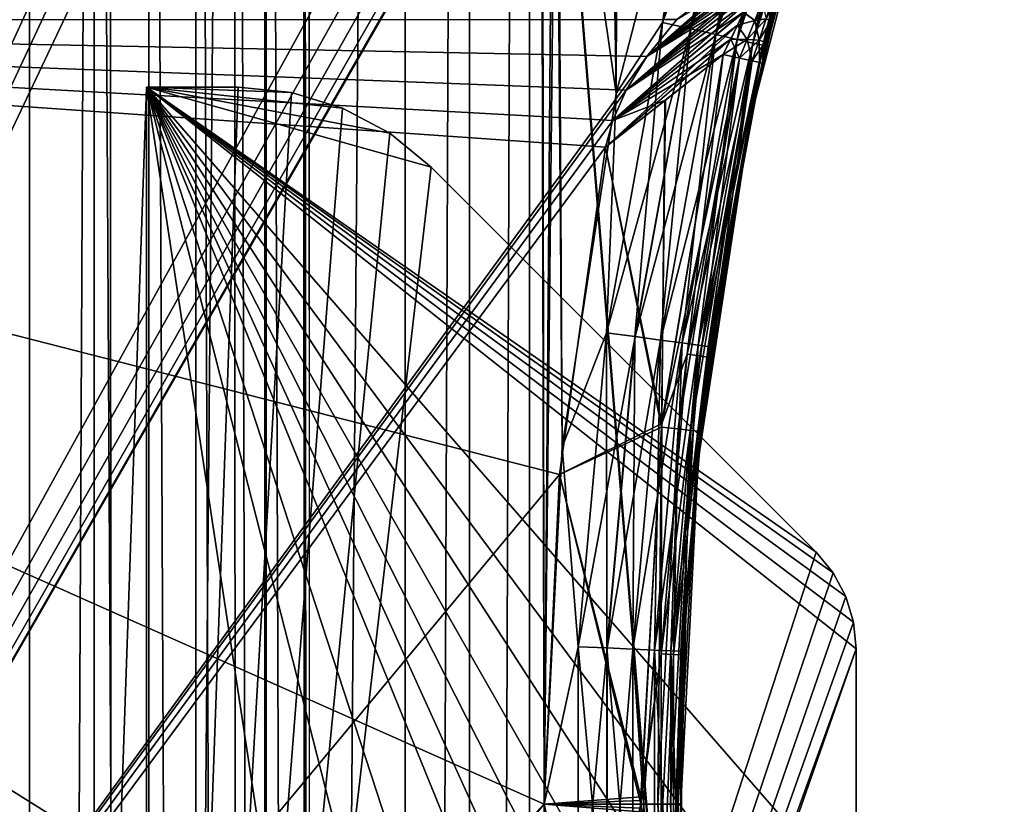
# Model space of a CAD drawing. Header units: metres. Extents: x -206 to 75, y -104 to 104.
# Tile 1046 of 1056: x 58 to 65, y 14 to 20. Entities that reach past the tile are written whole.
import ezdxf

# ---------------------------------------------------------------- set-up
doc = ezdxf.new("R2010")
doc.units = ezdxf.units.M
doc.layers.add('solid_01_1-CONSUMER_THERM_B_125288', color=7, linetype='CONTINUOUS')

msp = doc.modelspace()

# ---------------------------------------------------------------- linework, layer by layer
at = {"layer": 'solid_01_1-CONSUMER_THERM_B_125288'}
for points in [[(37.641285, -67.320755), (69.485435, 75.004799), (69.506912, -74.995201)], [(37.641285, -67.320755), (37.742935, -66.77655), (69.485435, 75.004799)], [(37.723892, 66.223442), (69.485435, 75.004799), (37.742855, -66.222939)], [(37.742935, -66.77655), (37.742855, -66.222939), (69.485435, 75.004799)], [(59.712963, 45.654583, 1.5), (69.506912, -74.995201, 1.5), (69.485435, 75.004799, 1.5)], [(57.734241, 63.033913, 75.400002), (57.122654, 63.236832, 75.400002), (57.13625, -63.234848, 75.400002)], [(57.734241, 63.033913, 75.400002), (57.13625, -63.234848, 75.400002), (57.747791, -63.031796, 75.400002)], [(58.329418, 62.787899, 75.400002), (57.734241, 63.033913, 75.400002), (57.747791, -63.031796, 75.400002)], [(58.329418, 62.787899, 75.400002), (57.747791, -63.031796, 75.400002), (58.342918, -62.785656, 75.400002)], [(59.458191, 62.172367, 75.400002), (58.329418, 62.787899, 75.400002), (58.342918, -62.785656, 75.400002)], [(59.458191, 62.172367, 75.400002), (58.342918, -62.785656, 75.400002), (59.471558, -62.16988, 75.400002)], [(60.488205, 61.401871, 75.400002), (59.458191, 62.172367, 75.400002), (59.471558, -62.16988, 75.400002)], [(60.488205, 61.401871, 75.400002), (59.471558, -62.16988, 75.400002), (60.501408, -61.399162, 75.400002)], [(60.959526, 60.963188, 75.400002), (60.488205, 61.401871, 75.400002), (60.501408, -61.399162, 75.400002)], [(60.959526, 60.963188, 75.400002), (60.501408, -61.399162, 75.400002), (60.972633, -60.960377, 75.400002)], [(61.398281, 60.491928, 75.400002), (60.959526, 60.963188, 75.400002), (60.972633, -60.960377, 75.400002)], [(61.398281, 60.491928, 75.400002), (60.972633, -60.960377, 75.400002), (61.411285, -60.489021, 75.400002)], [(61.51181, 14.249249, 75.400002), (61.398281, 60.491928, 75.400002), (61.411285, -60.489021, 75.400002)], [(62.038609, 19.458443, 75.400002), (62.168922, 59.462025, 75.400002), (61.398281, 60.491928, 75.400002)], [(61.643749, 16.867136, 75.400002), (62.038609, 19.458443, 75.400002), (61.398281, 60.491928, 75.400002)], [(61.51181, 14.249249, 75.400002), (61.643749, 16.867136, 75.400002), (61.398281, 60.491928, 75.400002)], [(62.038609, 19.458443, 75.400002), (62.692375, 21.99683, 75.400002), (62.168922, 59.462025, 75.400002)], [(59.712963, 45.654583, 1.5), (59.785141, 44.678574, 1.5), (69.506912, -74.995201, 1.5)], [(59.785141, 44.678574, 1.5), (59.747948, 42.72345, 1.5), (59.79797, -44.670933, 1.5)], [(59.785141, 44.678574, 1.5), (59.79797, -44.670933, 1.5), (69.506912, -74.995201, 1.5)], [(59.747948, 42.72345, 1.5), (59.469955, 40.789234, 1.5), (59.760124, -42.715942, 1.5)], [(59.747948, 42.72345, 1.5), (59.760124, -42.715942, 1.5), (59.79797, -44.670933, 1.5)], [(59.469955, 40.789234, 1.5), (59.241692, 39.838039, 1.5), (59.481514, -40.78191, 1.5)], [(59.469955, 40.789234, 1.5), (59.481514, -40.78191, 1.5), (59.760124, -42.715942, 1.5)], [(59.241692, 39.838039, 1.5), (58.954693, 38.901775, 1.5), (59.252937, -39.830788, 1.5)], [(59.241692, 39.838039, 1.5), (59.252937, -39.830788, 1.5), (59.481514, -40.78191, 1.5)], [(58.954693, 38.901775, 1.5), (58.610149, 37.984764, 1.5), (58.965633, -38.894611, 1.5)], [(58.954693, 38.901775, 1.5), (58.965633, -38.894611, 1.5), (59.252937, -39.830788, 1.5)], [(58.610149, 37.984764, 1.5), (58.209839, 37.091595, 1.5), (58.6208, -37.977734, 1.5)], [(58.610149, 37.984764, 1.5), (58.6208, -37.977734, 1.5), (58.965633, -38.894611, 1.5)], [(58.209839, 37.091595, 1.5), (57.251381, 35.39407, 1.5), (58.220226, -37.084747, 1.5)], [(58.209839, 37.091595, 1.5), (58.220226, -37.084747, 1.5), (58.6208, -37.977734, 1.5)], [(57.251381, 35.39407, 1.5), (57.261337, -35.387699, 1.5), (58.220226, -37.084747, 1.5)], [(61.598335, 22.499275, 63.5), (61.643753, 16.86717, 63.5), (61.51181, 14.24929, 63.5)], [(61.573238, 22.276609, 63.5), (61.598335, 22.499275, 63.5), (61.51181, 14.24929, 63.5)], [(61.598335, 22.499275, 63.5), (62.038612, 19.458471, 63.5), (61.643753, 16.86717, 63.5)], [(61.598335, 22.499275, 63.5), (62.692379, 21.996849, 63.5), (62.038612, 19.458471, 63.5)], [(61.499325, 22.065378, 63.5), (61.573238, 22.276609, 63.5), (61.51181, 14.24929, 63.5)], [(62.992153, 22.205465, 63.525043), (62.378365, 19.978365, 63.525017), (62.692379, 21.996849, 63.5)], [(62.58466, 19.931356, 63.599022), (62.378365, 19.978365, 63.525017), (62.992153, 22.205465, 63.525043)], [(62.378601, 19.978312, 75.374931), (62.992268, 22.205427, 75.374931), (62.692375, 21.99683, 75.400002)], [(63.193508, 22.140142, 75.300873), (62.992268, 22.205427, 75.374931), (62.378601, 19.978312, 75.374931)], [(62.58466, 19.931356, 63.599022), (62.992153, 22.205465, 63.525043), (63.193401, 22.140179, 63.599075)], [(63.193508, 22.140142, 75.300873), (62.378601, 19.978312, 75.374931), (62.584877, 19.931307, 75.300873)], [(62.58466, 19.931356, 63.599022), (63.193401, 22.140179, 63.599075), (62.769699, 19.889191, 63.718292)], [(63.193508, 22.140142, 75.300873), (62.584877, 19.931307, 75.300873), (63.374004, 22.081589, 75.181549)], [(62.584877, 19.931307, 75.300873), (62.76989, 19.889147, 75.181549), (63.374004, 22.081589, 75.181549)], [(63.193401, 22.140179, 63.599075), (63.373909, 22.081619, 63.718372), (62.769699, 19.889191, 63.718292)], [(62.769699, 19.889191, 63.718292), (63.373909, 22.081619, 63.718372), (62.924191, 19.853987, 63.876842)], [(63.374004, 22.081589, 75.181549), (62.76989, 19.889147, 75.181549), (63.524681, 22.032707, 75.022964)], [(63.373909, 22.081619, 63.718372), (63.524609, 22.032732, 63.876938), (62.924191, 19.853987, 63.876842)], [(61.499325, 22.065378, 63.5), (61.51181, 14.24929, 63.5), (47.10038, -2.998405, 63.5)], [(61.38023, 21.875792, 63.5), (61.499325, 22.065378, 63.5), (47.10038, -2.998405, 63.5)], [(62.76989, 19.889147, 75.181549), (62.924343, 19.853952, 75.022964), (63.524681, 22.032707, 75.022964)], [(62.924191, 19.853987, 63.876842), (63.524609, 22.032732, 63.876938), (63.040367, 19.827513, 64.066704)], [(63.524681, 22.032707, 75.022964), (62.924343, 19.853952, 75.022964), (63.637978, 21.995955, 74.833076)], [(63.524609, 22.032732, 63.876938), (63.637924, 21.995972, 64.066811), (63.040367, 19.827513, 64.066704)], [(62.378601, 19.978312, 75.374931), (62.692375, 21.99683, 75.400002), (62.038609, 19.458443, 75.400002)], [(62.378365, 19.978365, 63.525017), (62.038612, 19.458471, 63.5), (62.692379, 21.996849, 63.5)], [(62.924343, 19.853952, 75.022964), (63.04047, 19.827488, 74.833076), (63.637978, 21.995955, 74.833076)], [(63.040367, 19.827513, 64.066704), (63.637924, 21.995972, 64.066811), (63.112392, 19.8111, 64.278328)], [(63.637978, 21.995955, 74.833076), (63.04047, 19.827488, 74.833076), (63.708195, 21.973175, 74.621429)], [(63.04047, 19.827488, 74.833076), (63.112446, 19.811089, 74.621429), (63.708195, 21.973175, 74.621429)], [(63.637924, 21.995972, 64.066811), (63.708168, 21.973185, 64.27845), (63.112392, 19.8111, 64.278328)], [(63.112392, 19.8111, 64.278328), (63.708168, 21.973185, 64.27845), (63.646854, 21.698561, 64.5)], [(63.708195, 21.973175, 74.621429), (63.112446, 19.811089, 74.621429), (63.646854, 21.698561, 74.400002)], [(61.221859, 21.717398, 63.5), (61.38023, 21.875792, 63.5), (47.10038, -2.998405, 63.5)], [(61.032288, 21.598276, 63.5), (61.221859, 21.717398, 63.5), (47.10038, -2.998405, 63.5)], [(63.646854, 21.698561, 74.400002), (63.018295, 19.257931, 74.400002), (63.317356, 20.546268, 73.591949)], [(63.112446, 19.811089, 74.621429), (63.018295, 19.257931, 74.400002), (63.646854, 21.698561, 74.400002)], [(63.108604, 19.681042, 65.085869), (63.018295, 19.257931, 64.5), (63.646854, 21.698561, 64.5)], [(63.112392, 19.8111, 64.278328), (63.646854, 21.698561, 64.5), (63.018295, 19.257931, 64.5)], [(63.150574, 19.866327, 65.093727), (63.108604, 19.681042, 65.085869), (63.646854, 21.698561, 64.5)], [(63.190048, 20.034914, 65.115868), (63.150574, 19.866327, 65.093727), (63.646854, 21.698561, 64.5)], [(60.821068, 21.52433, 63.5), (61.032288, 21.598276, 63.5), (47.10038, -2.998405, 63.5)], [(60.598404, 21.499205, 63.5), (60.821068, 21.52433, 63.5), (47.10038, -2.998405, 63.5)], [(58.702568, 21.499067, 63.5), (60.598404, 21.499205, 63.5), (47.10038, -2.998405, 63.5)], [(58.523182, 21.482832, 63.5), (58.702568, 21.499067, 63.5), (47.10038, -2.998405, 63.5)], [(58.349613, 21.434679, 63.5), (58.523182, 21.482832, 63.5), (47.10038, -2.998405, 63.5)], [(58.1875, 21.356174, 63.5), (58.349613, 21.434679, 63.5), (47.10038, -2.998405, 63.5)], [(57.600441, 21.062483, 63.5), (58.1875, 21.356174, 63.5), (47.10038, -2.998405, 63.5)], [(63.159294, 20.516375, 65.949562), (62.483139, 19.99934, 66.5), (62.264278, 19.72863, 66.5)], [(63.146641, 20.464046, 65.871269), (63.159294, 20.516375, 65.949562), (62.264278, 19.72863, 66.5)], [(63.018295, 19.257931, 74.400002), (63.298748, 20.474308, 73.634521), (63.317356, 20.546268, 73.591949)], [(63.119701, 20.387663, 65.809082), (63.146641, 20.464046, 65.871269), (62.264278, 19.72863, 66.5)], [(63.018295, 19.257931, 74.400002), (63.289959, 20.440006, 73.652588), (63.298748, 20.474308, 73.634521)], [(63.018295, 19.257931, 74.400002), (63.259731, 20.320488, 73.705574), (63.289959, 20.440006, 73.652588)], [(63.099907, 20.337786, 65.783669), (63.119701, 20.387663, 65.809082), (62.264278, 19.72863, 66.5)], [(63.120113, 20.388372, 73.090759), (62.264305, 19.728653, 72.400002), (62.483135, 19.99934, 72.400002)], [(63.10059, 20.339453, 73.115639), (62.264305, 19.728653, 72.400002), (63.120113, 20.388372, 73.090759)], [(63.099907, 20.337786, 65.783669), (62.264278, 19.72863, 66.5), (62.112293, 19.48123, 66.5)], [(63.075264, 20.279287, 65.763428), (63.099907, 20.337786, 65.783669), (62.112293, 19.48123, 66.5)], [(63.045589, 20.21221, 65.749512), (63.075264, 20.279287, 65.763428), (62.112293, 19.48123, 66.5)], [(63.076122, 20.281477, 73.135849), (62.264305, 19.728653, 72.400002), (63.10059, 20.339453, 73.115639)], [(63.046513, 20.214355, 73.150124), (62.264305, 19.728653, 72.400002), (63.076122, 20.281477, 73.135849)], [(63.018295, 19.257931, 74.400002), (63.226437, 20.185856, 73.749931), (63.259731, 20.320488, 73.705574)], [(63.010986, 20.136515, 65.742371), (63.045589, 20.21221, 65.749512), (62.112293, 19.48123, 66.5)], [(63.046513, 20.214355, 73.150124), (62.112305, 19.48126, 72.400002), (62.264305, 19.728653, 72.400002)], [(63.011875, 20.138384, 73.157578), (62.112305, 19.48126, 72.400002), (63.046513, 20.214355, 73.150124)], [(63.010986, 20.136515, 65.742371), (62.112293, 19.48123, 66.5), (62.014786, 19.259922, 66.5)], [(62.9715, 20.052008, 65.742447), (63.010986, 20.136515, 65.742371), (62.014786, 19.259922, 66.5)], [(62.972286, 20.053606, 73.157654), (62.112305, 19.48126, 72.400002), (63.011875, 20.138384, 73.157578)], [(63.018295, 19.257931, 74.400002), (63.189941, 20.034475, 73.78421), (63.226437, 20.185856, 73.749931)], [(63.187317, 20.163364, 65.404358), (63.108196, 20.130346, 65.583069), (63.054581, 19.992624, 65.589035)], [(63.136806, 20.004856, 65.409096), (63.187317, 20.163364, 65.404358), (63.054581, 19.992624, 65.589035)], [(63.17255, 19.988323, 65.221092), (63.214394, 20.14739, 65.213905), (63.136806, 20.004856, 65.409096)], [(63.214333, 20.147308, 73.685562), (63.172443, 19.988276, 73.678078), (63.136967, 20.004925, 73.491348)], [(63.189941, 20.034475, 73.78421), (63.172443, 19.988276, 73.678078), (63.214333, 20.147308, 73.685562)], [(63.17255, 19.988323, 65.221092), (63.190048, 20.034914, 65.115868), (63.214394, 20.14739, 65.213905)], [(63.054581, 19.992624, 65.589035), (63.108196, 20.130346, 65.583069), (62.9715, 20.052008, 65.742447)], [(62.972286, 20.053606, 73.157654), (63.108192, 20.130354, 73.316917), (63.054573, 19.992634, 73.310951)], [(63.136967, 20.004925, 73.491348), (63.054573, 19.992634, 73.310951), (63.108192, 20.130354, 73.316917)], [(48.598515, 19.998343, 72.400002), (62.483135, 19.99934, 72.400002), (62.264305, 19.728653, 72.400002)], [(62.421101, 19.999334, 72.176559), (62.483135, 19.99934, 72.400002), (48.598515, 19.998343, 72.400002)], [(62.483139, 19.99934, 66.5), (48.598515, 19.998343, 72.400002), (48.598515, 19.998343, 66.5)], [(62.483139, 19.99934, 66.5), (62.421097, 19.999334, 66.723442), (48.598515, 19.998343, 72.400002)], [(62.264278, 19.72863, 66.5), (62.483139, 19.99934, 66.5), (48.598515, 19.998343, 66.5)], [(62.421097, 19.999334, 66.723442), (62.402878, 19.999334, 66.910614), (48.598515, 19.998343, 72.400002)], [(62.402878, 19.999334, 71.989388), (48.598515, 19.998343, 72.400002), (62.402878, 19.999334, 66.910614)], [(62.402878, 19.999334, 71.989388), (62.421101, 19.999334, 72.176559), (48.598515, 19.998343, 72.400002)], [(48.598515, 19.998343, 72.400002), (62.265076, 8.770017, 72.400002), (62.483963, 8.499339, 72.400002)], [(61.599339, 8.499276, 72.400002), (48.598515, 19.998343, 72.400002), (62.483963, 8.499339, 72.400002)], [(48.598515, 19.998343, 72.400002), (62.113049, 9.017385, 72.400002), (62.265076, 8.770017, 72.400002)], [(48.598515, 19.998343, 72.400002), (62.015484, 9.238678, 72.400002), (62.113049, 9.017385, 72.400002)], [(48.598515, 19.998343, 72.400002), (61.96188, 9.434368, 72.400002), (62.015484, 9.238678, 72.400002)], [(48.598515, 19.998343, 72.400002), (61.624653, 11.831332, 72.400002), (61.96188, 9.434368, 72.400002)], [(48.598515, 19.998343, 72.400002), (61.511806, 14.249269, 72.400002), (61.624653, 11.831332, 72.400002)], [(48.598515, 19.998343, 72.400002), (61.624306, 16.667223, 72.400002), (61.511806, 14.249269, 72.400002)], [(48.598515, 19.998343, 72.400002), (61.961185, 19.064236, 72.400002), (61.624306, 16.667223, 72.400002)], [(48.598515, 19.998343, 72.400002), (62.014767, 19.259941, 72.400002), (61.961185, 19.064236, 72.400002)], [(48.598515, 19.998343, 72.400002), (62.112305, 19.48126, 72.400002), (62.014767, 19.259941, 72.400002)], [(48.598515, 19.998343, 72.400002), (62.264305, 19.728653, 72.400002), (62.112305, 19.48126, 72.400002)], [(61.599876, 0.999276, 72.400002), (48.599876, 0.998342, 72.400002), (48.598515, 19.998343, 72.400002)], [(61.599339, 8.499276, 72.400002), (61.599876, 0.999276, 72.400002), (48.598515, 19.998343, 72.400002)], [(62.264278, 19.72863, 66.5), (48.598515, 19.998343, 66.5), (48.599876, 0.998342, 66.5)], [(62.972286, 20.053606, 73.157654), (62.014767, 19.259941, 72.400002), (62.112305, 19.48126, 72.400002)], [(62.927532, 19.959797, 73.149605), (62.014767, 19.259941, 72.400002), (62.972286, 20.053606, 73.157654)], [(62.926937, 19.958532, 65.750534), (62.9715, 20.052008, 65.742447), (62.014786, 19.259922, 66.5)], [(63.054581, 19.992624, 65.589035), (62.9715, 20.052008, 65.742447), (62.926937, 19.958532, 65.750534)], [(62.9991, 19.854475, 65.610199), (63.054581, 19.992624, 65.589035), (62.926937, 19.958532, 65.750534)], [(62.927532, 19.959797, 73.149605), (62.972286, 20.053606, 73.157654), (63.054573, 19.992634, 73.310951)], [(62.927532, 19.959797, 73.149605), (63.054573, 19.992634, 73.310951), (62.999096, 19.854496, 73.289795)], [(63.085758, 19.849072, 73.468582), (62.999096, 19.854496, 73.289795), (63.054573, 19.992634, 73.310951)], [(63.136806, 20.004856, 65.409096), (63.054581, 19.992624, 65.589035), (62.9991, 19.854475, 65.610199)], [(63.085564, 19.849033, 65.431923), (63.136806, 20.004856, 65.409096), (62.9991, 19.854475, 65.610199)], [(63.018295, 19.257931, 74.400002), (63.150455, 19.865822, 73.806335), (63.189941, 20.034475, 73.78421)], [(63.136967, 20.004925, 73.491348), (63.085758, 19.849072, 73.468582), (63.054573, 19.992634, 73.310951)], [(63.17255, 19.988323, 65.221092), (63.136806, 20.004856, 65.409096), (63.085564, 19.849033, 65.431923)], [(63.131092, 19.833858, 65.243919), (63.17255, 19.988323, 65.221092), (63.085564, 19.849033, 65.431923)], [(63.172443, 19.988276, 73.678078), (63.085758, 19.849072, 73.468582), (63.136967, 20.004925, 73.491348)], [(63.172443, 19.988276, 73.678078), (63.130924, 19.833908, 73.654984), (63.085758, 19.849072, 73.468582)], [(63.150455, 19.865822, 73.806335), (63.130924, 19.833908, 73.654984), (63.172443, 19.988276, 73.678078)], [(63.131092, 19.833858, 65.243919), (63.150574, 19.866327, 65.093727), (63.17255, 19.988323, 65.221092)], [(63.189941, 20.034475, 73.78421), (63.150455, 19.865822, 73.806335), (63.172443, 19.988276, 73.678078)], [(63.17255, 19.988323, 65.221092), (63.150574, 19.866327, 65.093727), (63.190048, 20.034914, 65.115868)], [(62.926937, 19.958532, 65.750534), (62.014786, 19.259922, 66.5), (61.961189, 19.06424, 66.5)], [(62.877209, 19.855892, 65.767242), (62.926937, 19.958532, 65.750534), (61.961189, 19.06424, 66.5)], [(62.378365, 19.978365, 63.525017), (61.966427, 17.705248, 63.52499), (62.038612, 19.458471, 63.5)], [(62.176109, 17.676895, 63.598965), (61.966427, 17.705248, 63.52499), (62.378365, 19.978365, 63.525017)], [(61.966789, 17.705198, 75.374931), (62.378601, 19.978312, 75.374931), (62.038609, 19.458443, 75.400002)], [(62.584877, 19.931307, 75.300873), (62.378601, 19.978312, 75.374931), (61.966789, 17.705198, 75.374931)], [(62.584877, 19.931307, 75.300873), (61.966789, 17.705198, 75.374931), (62.176445, 17.676849, 75.300873)], [(62.877541, 19.856674, 73.132851), (62.014767, 19.259941, 72.400002), (62.927532, 19.959797, 73.149605)], [(62.176109, 17.676895, 63.598965), (62.378365, 19.978365, 63.525017), (62.58466, 19.931356, 63.599022)], [(62.176109, 17.676895, 63.598965), (62.58466, 19.931356, 63.599022), (62.364197, 17.651463, 63.718216)], [(62.584877, 19.931307, 75.300873), (62.176445, 17.676849, 75.300873), (62.76989, 19.889147, 75.181549)], [(62.58466, 19.931356, 63.599022), (62.769699, 19.889191, 63.718292), (62.364197, 17.651463, 63.718216)], [(62.9991, 19.854475, 65.610199), (62.926937, 19.958532, 65.750534), (62.877209, 19.855892, 65.767242)], [(62.877541, 19.856674, 73.132851), (62.927532, 19.959797, 73.149605), (62.999096, 19.854496, 73.289795)], [(62.877209, 19.855892, 65.767242), (61.961189, 19.06424, 66.5), (62.822407, 19.743706, 65.792976)], [(62.877541, 19.856674, 73.132851), (62.822502, 19.743757, 73.107109), (62.014767, 19.259941, 72.400002)], [(62.176445, 17.676849, 75.300873), (62.364487, 17.651423, 75.181549), (62.76989, 19.889147, 75.181549)], [(62.364197, 17.651463, 63.718216), (62.769699, 19.889191, 63.718292), (62.52124, 17.630228, 63.876743)], [(62.76989, 19.889147, 75.181549), (62.364487, 17.651423, 75.181549), (62.924343, 19.853952, 75.022964)], [(62.364487, 17.651423, 75.181549), (62.521469, 17.630198, 75.022964), (62.924343, 19.853952, 75.022964)], [(62.769699, 19.889191, 63.718292), (62.924191, 19.853987, 63.876842), (62.52124, 17.630228, 63.876743)], [(62.52124, 17.630228, 63.876743), (62.924191, 19.853987, 63.876842), (62.639343, 17.61426, 64.066589)], [(62.924343, 19.853952, 75.022964), (62.521469, 17.630198, 75.022964), (63.04047, 19.827488, 74.833076)], [(62.924191, 19.853987, 63.876842), (63.040367, 19.827513, 64.066704), (62.639343, 17.61426, 64.066589)], [(62.9991, 19.854475, 65.610199), (62.877209, 19.855892, 65.767242), (62.822407, 19.743706, 65.792976)], [(62.9991, 19.854475, 65.610199), (62.822407, 19.743706, 65.792976), (62.942493, 19.717083, 65.643478)], [(62.877541, 19.856674, 73.132851), (62.942509, 19.7171, 73.256508), (62.822502, 19.743757, 73.107109)], [(62.877541, 19.856674, 73.132851), (62.999096, 19.854496, 73.289795), (62.942509, 19.7171, 73.256508)], [(63.085564, 19.849033, 65.431923), (62.9991, 19.854475, 65.610199), (62.942493, 19.717083, 65.643478)], [(63.085564, 19.849033, 65.431923), (62.942493, 19.717083, 65.643478), (63.03392, 19.696743, 65.468826)], [(63.034191, 19.696724, 73.431709), (62.942509, 19.7171, 73.256508), (62.999096, 19.854496, 73.289795)], [(63.085758, 19.849072, 73.468582), (63.034191, 19.696724, 73.431709), (62.999096, 19.854496, 73.289795)], [(63.018295, 19.257931, 74.400002), (63.10841, 19.68017, 73.814217), (63.150455, 19.865822, 73.806335)], [(63.131092, 19.833858, 65.243919), (63.085564, 19.849033, 65.431923), (63.03392, 19.696743, 65.468826)], [(63.089756, 19.684439, 73.619507), (63.034191, 19.696724, 73.431709), (63.085758, 19.849072, 73.468582)], [(63.130924, 19.833908, 73.654984), (63.089756, 19.684439, 73.619507), (63.085758, 19.849072, 73.468582)], [(63.089931, 19.684282, 65.279121), (63.108604, 19.681042, 65.085869), (63.150574, 19.866327, 65.093727)], [(63.131092, 19.833858, 65.243919), (63.089931, 19.684282, 65.279121), (63.150574, 19.866327, 65.093727)], [(63.150455, 19.865822, 73.806335), (63.10841, 19.68017, 73.814217), (63.130924, 19.833908, 73.654984)], [(62.521469, 17.630198, 75.022964), (62.639503, 17.614237, 74.833076), (63.04047, 19.827488, 74.833076)], [(62.639343, 17.61426, 64.066589), (63.040367, 19.827513, 64.066704), (62.712574, 17.604357, 64.278206)], [(63.04047, 19.827488, 74.833076), (62.639503, 17.614237, 74.833076), (63.112446, 19.811089, 74.621429)], [(62.639503, 17.614237, 74.833076), (62.712658, 17.604345, 74.621429), (63.112446, 19.811089, 74.621429)], [(63.040367, 19.827513, 64.066704), (63.112392, 19.8111, 64.278328), (62.712574, 17.604357, 64.278206)], [(62.712574, 17.604357, 64.278206), (63.112392, 19.8111, 64.278328), (63.018295, 19.257931, 64.5)], [(63.112446, 19.811089, 74.621429), (62.712658, 17.604345, 74.621429), (63.018295, 19.257931, 74.400002)], [(63.131092, 19.833858, 65.243919), (63.03392, 19.696743, 65.468826), (63.089931, 19.684282, 65.279121)], [(63.10841, 19.68017, 73.814217), (63.089756, 19.684439, 73.619507), (63.130924, 19.833908, 73.654984)], [(62.112293, 19.48123, 66.5), (62.264278, 19.72863, 66.5), (48.599876, 0.998342, 66.5)], [(62.395561, 19.406931, 66.139969), (62.822407, 19.743706, 65.792976), (61.961189, 19.06424, 66.5)], [(62.39904, 19.409693, 72.762886), (62.014767, 19.259941, 72.400002), (62.822502, 19.743757, 73.107109)], [(62.370163, 17.013086, 73.107109), (62.39904, 19.409693, 72.762886), (62.822502, 19.743757, 73.107109)], [(62.493786, 16.999521, 73.258644), (62.370163, 17.013086, 73.107109), (62.822502, 19.743757, 73.107109)], [(62.942493, 19.717083, 65.643478), (62.822407, 19.743706, 65.792976), (62.37307, 17.040154, 65.792976)], [(62.395561, 19.406931, 66.139969), (62.37307, 17.040154, 65.792976), (62.822407, 19.743706, 65.792976)], [(62.559875, 17.546652, 65.641441), (62.942493, 19.717083, 65.643478), (62.37307, 17.040154, 65.792976)], [(62.493786, 16.999521, 73.258644), (62.822502, 19.743757, 73.107109), (62.942509, 19.7171, 73.256508)], [(62.58572, 16.989437, 73.431709), (62.493786, 16.999521, 73.258644), (62.942509, 19.7171, 73.256508)], [(63.03392, 19.696743, 65.468826), (62.942493, 19.717083, 65.643478), (62.559875, 17.546652, 65.641441)], [(62.58572, 16.989437, 73.431709), (62.942509, 19.7171, 73.256508), (63.034191, 19.696724, 73.431709)], [(62.651417, 17.534561, 65.468735), (63.03392, 19.696743, 65.468826), (62.559875, 17.546652, 65.641441)], [(62.58572, 16.989437, 73.431709), (63.034191, 19.696724, 73.431709), (62.642292, 16.983276, 73.619507)], [(62.642292, 16.983276, 73.619507), (63.034191, 19.696724, 73.431709), (63.089756, 19.684439, 73.619507)], [(62.642292, 16.983276, 73.619507), (63.089756, 19.684439, 73.619507), (62.847912, 18.336758, 73.814217)], [(62.651417, 17.534561, 65.468735), (63.089931, 19.684282, 65.279121), (63.03392, 19.696743, 65.468826)], [(62.651417, 17.534561, 65.468735), (62.70821, 17.52706, 65.279411), (63.089931, 19.684282, 65.279121)], [(63.089931, 19.684282, 65.279121), (62.70821, 17.52706, 65.279411), (63.108604, 19.681042, 65.085869)], [(62.70821, 17.52706, 65.279411), (62.848003, 18.337318, 65.085869), (63.108604, 19.681042, 65.085869)], [(62.847912, 18.336758, 73.814217), (63.089756, 19.684439, 73.619507), (63.10841, 19.68017, 73.814217)], [(63.018295, 19.257931, 74.400002), (62.847912, 18.336758, 73.814217), (63.10841, 19.68017, 73.814217)], [(63.108604, 19.681042, 65.085869), (62.848003, 18.337318, 65.085869), (63.018295, 19.257931, 64.5)], [(58.597157, 19.503241, 68.699997), (58.599808, 1.003241, 68.699997), (57.953773, 1.003149, 68.699997)], [(58.597157, 19.503241, 70.199997), (58.597157, 19.503241, 68.699997), (57.953773, 1.003149, 68.699997)], [(57.953773, 1.003149, 70.199997), (58.597157, 19.503241, 70.199997), (57.953773, 1.003149, 68.699997)], [(57.953773, 1.003149, 70.199997), (58.599808, 1.003241, 70.199997), (58.597157, 19.503241, 70.199997)], [(59.26873, 19.503338, 66.800003), (58.597157, 19.503241, 66.800003), (58.597157, 19.503241, 68.699997)], [(59.26873, 19.503338, 66.800003), (58.597157, 19.503241, 68.699997), (58.597157, 19.503241, 70.199997)], [(59.26873, 19.503338, 66.800003), (59.659054, 19.464935, 66.800003), (58.597157, 19.503241, 66.800003)], [(59.26873, 19.503338, 66.800003), (58.597157, 19.503241, 70.199997), (58.597157, 19.503241, 72.099998)], [(59.26873, 19.503338, 72.099998), (58.597157, 19.503241, 72.099998), (58.599808, 1.003241, 72.099998)], [(59.26873, 19.503338, 72.099998), (59.26873, 19.503338, 66.800003), (58.597157, 19.503241, 72.099998)], [(58.599808, 1.003241, 66.800003), (58.599808, 1.003241, 68.699997), (58.597157, 19.503241, 68.699997)], [(58.597157, 19.503241, 66.800003), (58.599808, 1.003241, 66.800003), (58.597157, 19.503241, 68.699997)], [(61.399807, 1.003642, 66.800003), (58.599808, 1.003241, 66.800003), (58.597157, 19.503241, 66.800003)], [(61.398727, 8.526005, 66.800003), (61.399807, 1.003642, 66.800003), (58.597157, 19.503241, 66.800003)], [(61.966896, 9.186156, 66.800003), (61.398727, 8.526005, 66.800003), (58.597157, 19.503241, 66.800003)], [(63.608711, 12.75814, 66.800003), (58.597157, 19.503241, 66.800003), (63.798012, 13.526348, 66.800003)], [(63.797745, 15.389772, 66.800003), (63.798012, 13.526348, 66.800003), (58.597157, 19.503241, 66.800003)], [(63.405773, 12.069042, 66.800003), (58.597157, 19.503241, 66.800003), (63.608711, 12.75814, 66.800003)], [(63.190441, 11.452438, 66.800003), (58.597157, 19.503241, 66.800003), (63.405773, 12.069042, 66.800003)], [(62.964088, 10.900444, 66.800003), (58.597157, 19.503241, 66.800003), (63.190441, 11.452438, 66.800003)], [(62.728001, 10.405285, 66.800003), (58.597157, 19.503241, 66.800003), (62.964088, 10.900444, 66.800003)], [(62.483707, 9.96005, 66.800003), (58.597157, 19.503241, 66.800003), (62.728001, 10.405285, 66.800003)], [(61.966896, 9.186156, 66.800003), (58.597157, 19.503241, 66.800003), (62.483707, 9.96005, 66.800003)], [(63.778484, 15.584934, 66.800003), (63.797745, 15.389772, 66.800003), (58.597157, 19.503241, 66.800003)], [(63.721561, 15.772441, 66.800003), (63.778484, 15.584934, 66.800003), (58.597157, 19.503241, 66.800003)], [(63.629177, 15.945251, 66.800003), (63.721561, 15.772441, 66.800003), (58.597157, 19.503241, 66.800003)], [(63.504753, 16.096836, 66.800003), (63.629177, 15.945251, 66.800003), (58.597157, 19.503241, 66.800003)], [(60.683029, 18.917753, 66.800003), (63.504753, 16.096836, 66.800003), (58.597157, 19.503241, 66.800003)], [(60.379803, 19.166513, 66.800003), (60.683029, 18.917753, 66.800003), (58.597157, 19.503241, 66.800003)], [(60.034119, 19.351206, 66.800003), (60.379803, 19.166513, 66.800003), (58.597157, 19.503241, 66.800003)], [(59.659054, 19.464935, 66.800003), (60.034119, 19.351206, 66.800003), (58.597157, 19.503241, 66.800003)], [(58.597157, 19.503241, 72.099998), (58.597157, 19.503241, 70.199997), (58.599808, 1.003241, 70.199997)], [(58.599808, 1.003241, 72.099998), (58.597157, 19.503241, 72.099998), (58.599808, 1.003241, 70.199997)], [(59.659054, 19.464935, 72.099998), (59.26873, 19.503338, 72.099998), (58.599808, 1.003241, 72.099998)], [(59.659054, 19.464935, 72.099998), (59.659054, 19.464935, 66.800003), (59.26873, 19.503338, 66.800003)], [(59.659054, 19.464935, 72.099998), (59.26873, 19.503338, 66.800003), (59.26873, 19.503338, 72.099998)], [(62.014786, 19.259922, 66.5), (62.112293, 19.48123, 66.5), (48.599876, 0.998342, 66.5)], [(60.034119, 19.351206, 72.099998), (59.659054, 19.464935, 72.099998), (58.599808, 1.003241, 72.099998)], [(60.034119, 19.351206, 72.099998), (60.034119, 19.351206, 66.800003), (59.659054, 19.464935, 66.800003)], [(60.034119, 19.351206, 72.099998), (59.659054, 19.464935, 66.800003), (59.659054, 19.464935, 72.099998)], [(61.966789, 17.705198, 75.374931), (62.038609, 19.458443, 75.400002), (61.643749, 16.867136, 75.400002)], [(61.966427, 17.705248, 63.52499), (61.643753, 16.86717, 63.5), (62.038612, 19.458471, 63.5)], [(62.39904, 19.409693, 72.762886), (61.961185, 19.064236, 72.400002), (62.014767, 19.259941, 72.400002)], [(62.370163, 17.013086, 73.107109), (61.961185, 19.064236, 72.400002), (62.39904, 19.409693, 72.762886)], [(60.379803, 19.166513, 72.099998), (60.034119, 19.351206, 72.099998), (58.599808, 1.003241, 72.099998)], [(60.379803, 19.166513, 72.099998), (60.379803, 19.166513, 66.800003), (60.034119, 19.351206, 66.800003)], [(60.379803, 19.166513, 72.099998), (60.034119, 19.351206, 66.800003), (60.034119, 19.351206, 72.099998)], [(62.395561, 19.406931, 66.139969), (61.961189, 19.06424, 66.5), (62.37307, 17.040154, 65.792976)], [(62.014786, 19.259922, 66.5), (48.599876, 0.998342, 66.5), (61.961189, 19.06424, 66.5)], [(63.018295, 19.257931, 74.400002), (62.63866, 16.766417, 74.400002), (62.847912, 18.336758, 73.814217)], [(62.712658, 17.604345, 74.621429), (62.63866, 16.766417, 74.400002), (63.018295, 19.257931, 74.400002)], [(62.661354, 16.981531, 65.085869), (62.63866, 16.766417, 64.5), (63.018295, 19.257931, 64.5)], [(62.712574, 17.604357, 64.278206), (63.018295, 19.257931, 64.5), (62.63866, 16.766417, 64.5)], [(62.848003, 18.337318, 65.085869), (62.661354, 16.981531, 65.085869), (63.018295, 19.257931, 64.5)], [(60.683029, 18.917753, 72.099998), (60.379803, 19.166513, 72.099998), (58.599808, 1.003241, 72.099998)], [(60.683029, 18.917753, 72.099998), (60.683029, 18.917753, 66.800003), (60.379803, 19.166513, 66.800003)], [(60.683029, 18.917753, 72.099998), (60.379803, 19.166513, 66.800003), (60.379803, 19.166513, 72.099998)], [(61.961189, 19.06424, 66.5), (48.599876, 0.998342, 66.5), (61.62431, 16.667221, 66.5)], [(62.370163, 17.013086, 73.107109), (61.624306, 16.667223, 72.400002), (61.961185, 19.064236, 72.400002)], [(61.961189, 19.06424, 66.5), (61.62431, 16.667221, 66.5), (62.37307, 17.040154, 65.792976)], [(63.504753, 16.096836, 72.099998), (60.683029, 18.917753, 72.099998), (58.599808, 1.003241, 72.099998)], [(60.683029, 18.917753, 72.099998), (63.504753, 16.096836, 66.800003), (60.683029, 18.917753, 66.800003)], [(63.504753, 16.096836, 72.099998), (63.504753, 16.096836, 66.800003), (60.683029, 18.917753, 72.099998)], [(62.63866, 16.766417, 74.400002), (62.661304, 16.981104, 73.814217), (62.847912, 18.336758, 73.814217)], [(62.642292, 16.983276, 73.619507), (62.847912, 18.336758, 73.814217), (62.661304, 16.981104, 73.814217)], [(62.70821, 17.52706, 65.279411), (62.661354, 16.981531, 65.085869), (62.848003, 18.337318, 65.085869)], [(61.760136, 15.404345, 75.374931), (61.966789, 17.705198, 75.374931), (61.643749, 16.867136, 75.400002)], [(61.966427, 17.705248, 63.52499), (61.759647, 15.404366, 63.52496), (61.643753, 16.86717, 63.5)], [(61.971039, 15.3949, 63.598911), (61.759647, 15.404366, 63.52496), (61.966427, 17.705248, 63.52499)], [(62.176445, 17.676849, 75.300873), (61.966789, 17.705198, 75.374931), (61.760136, 15.404345, 75.374931)], [(61.971039, 15.3949, 63.598911), (61.966427, 17.705248, 63.52499), (62.176109, 17.676895, 63.598965)], [(62.176445, 17.676849, 75.300873), (61.760136, 15.404345, 75.374931), (61.971489, 15.39488, 75.300873)], [(61.971039, 15.3949, 63.598911), (62.176109, 17.676895, 63.598965), (62.160664, 15.386409, 63.718136)], [(62.176445, 17.676849, 75.300873), (61.971489, 15.39488, 75.300873), (62.364487, 17.651423, 75.181549)], [(61.971489, 15.39488, 75.300873), (62.161053, 15.386391, 75.181549), (62.364487, 17.651423, 75.181549)], [(62.176109, 17.676895, 63.598965), (62.364197, 17.651463, 63.718216), (62.160664, 15.386409, 63.718136)], [(62.160664, 15.386409, 63.718136), (62.364197, 17.651463, 63.718216), (62.318993, 15.379318, 63.876648)], [(62.364487, 17.651423, 75.181549), (62.161053, 15.386391, 75.181549), (62.521469, 17.630198, 75.022964)], [(62.161053, 15.386391, 75.181549), (62.319305, 15.379304, 75.022964), (62.521469, 17.630198, 75.022964)], [(62.364197, 17.651463, 63.718216), (62.52124, 17.630228, 63.876743), (62.318993, 15.379318, 63.876648)], [(62.318993, 15.379318, 63.876648), (62.52124, 17.630228, 63.876743), (62.438076, 15.373985, 64.066475)], [(62.521469, 17.630198, 75.022964), (62.319305, 15.379304, 75.022964), (62.639503, 17.614237, 74.833076)], [(62.319305, 15.379304, 75.022964), (62.43829, 15.373976, 74.833076), (62.639503, 17.614237, 74.833076)], [(62.52124, 17.630228, 63.876743), (62.639343, 17.61426, 64.066589), (62.438076, 15.373985, 64.066475)], [(62.438076, 15.373985, 64.066475), (62.639343, 17.61426, 64.066589), (62.511925, 15.370678, 64.278084)], [(62.639503, 17.614237, 74.833076), (62.43829, 15.373976, 74.833076), (62.712658, 17.604345, 74.621429)], [(62.639343, 17.61426, 64.066589), (62.712574, 17.604357, 64.278206), (62.511925, 15.370678, 64.278084)], [(62.367245, 15.351249, 65.641441), (62.559875, 17.546652, 65.641441), (62.37307, 17.040154, 65.792976)], [(62.651417, 17.534561, 65.468735), (62.559875, 17.546652, 65.641441), (62.367245, 15.351249, 65.641441)], [(62.651417, 17.534561, 65.468735), (62.367245, 15.351249, 65.641441), (62.45953, 15.347211, 65.468643)], [(62.43829, 15.373976, 74.833076), (62.512035, 15.370673, 74.621429), (62.712658, 17.604345, 74.621429)], [(62.651417, 17.534561, 65.468735), (62.45953, 15.347211, 65.468643), (62.70821, 17.52706, 65.279411)], [(62.511925, 15.370678, 64.278084), (62.712574, 17.604357, 64.278206), (62.63866, 16.766417, 64.5)], [(62.712658, 17.604345, 74.621429), (62.512035, 15.370673, 74.621429), (62.63866, 16.766417, 74.400002)], [(62.45953, 15.347211, 65.468643), (62.516666, 15.34471, 65.279701), (62.70821, 17.52706, 65.279411)], [(62.70821, 17.52706, 65.279411), (62.516666, 15.34471, 65.279701), (62.661354, 16.981531, 65.085869)], [(61.62431, 16.667221, 66.5), (62.21888, 14.30377, 65.792976), (62.37307, 17.040154, 65.792976)], [(62.367245, 15.351249, 65.641441), (62.37307, 17.040154, 65.792976), (62.21888, 14.30377, 65.792976)], [(62.370163, 17.013086, 73.107109), (62.21891, 14.24932, 73.107109), (61.624306, 16.667223, 72.400002)], [(62.343273, 14.249341, 73.258644), (62.21891, 14.24932, 73.107109), (62.370163, 17.013086, 73.107109)], [(62.493786, 16.999521, 73.258644), (62.343273, 14.249341, 73.258644), (62.370163, 17.013086, 73.107109)], [(62.43576, 14.249357, 73.431709), (62.343273, 14.249341, 73.258644), (62.493786, 16.999521, 73.258644)], [(62.43576, 14.249357, 73.431709), (62.493786, 16.999521, 73.258644), (62.58572, 16.989437, 73.431709)], [(62.43576, 14.249357, 73.431709), (62.58572, 16.989437, 73.431709), (62.492668, 14.249397, 73.619507)], [(62.58572, 16.989437, 73.431709), (62.642292, 16.983276, 73.619507), (62.492668, 14.249397, 73.619507)], [(62.492668, 14.249397, 73.619507), (62.642292, 16.983276, 73.619507), (62.54916, 15.617269, 73.814217)], [(62.516666, 15.34471, 65.279701), (62.549168, 15.617458, 65.085869), (62.661354, 16.981531, 65.085869)], [(62.642292, 16.983276, 73.619507), (62.661304, 16.981104, 73.814217), (62.54916, 15.617269, 73.814217)], [(62.63866, 16.766417, 74.400002), (62.54916, 15.617269, 73.814217), (62.661304, 16.981104, 73.814217)], [(62.661354, 16.981531, 65.085869), (62.549168, 15.617458, 65.085869), (62.63866, 16.766417, 64.5)], [(61.759647, 15.404366, 63.52496), (61.51181, 14.24929, 63.5), (61.643753, 16.86717, 63.5)], [(61.760136, 15.404345, 75.374931), (61.643749, 16.867136, 75.400002), (61.51181, 14.249249, 75.400002)], [(62.63866, 16.766417, 74.400002), (62.511806, 14.249341, 74.400002), (62.54916, 15.617269, 73.814217)], [(62.512035, 15.370673, 74.621429), (62.511806, 14.249341, 74.400002), (62.63866, 16.766417, 74.400002)], [(62.511806, 14.249341, 65.085869), (62.511806, 14.249341, 64.5), (62.63866, 16.766417, 64.5)], [(62.511925, 15.370678, 64.278084), (62.63866, 16.766417, 64.5), (62.511806, 14.249341, 64.5)], [(62.549168, 15.617458, 65.085869), (62.511806, 14.249341, 65.085869), (62.63866, 16.766417, 64.5)], [(61.62431, 16.667221, 66.5), (48.599876, 0.998342, 66.5), (61.511806, 14.249261, 66.5)], [(62.21891, 14.24932, 73.107109), (61.511806, 14.249269, 72.400002), (61.624306, 16.667223, 72.400002)], [(61.62431, 16.667221, 66.5), (61.511806, 14.249261, 66.5), (62.21888, 14.30377, 65.792976)], [(63.629177, 15.945251, 72.099998), (63.504753, 16.096836, 72.099998), (58.599808, 1.003241, 72.099998)], [(63.629177, 15.945251, 72.099998), (63.629177, 15.945251, 66.800003), (63.504753, 16.096836, 66.800003)], [(63.629177, 15.945251, 72.099998), (63.504753, 16.096836, 66.800003), (63.504753, 16.096836, 72.099998)], [(63.721561, 15.772441, 72.099998), (63.629177, 15.945251, 72.099998), (58.599808, 1.003241, 72.099998)], [(63.721561, 15.772441, 72.099998), (63.721561, 15.772441, 66.800003), (63.629177, 15.945251, 66.800003)], [(63.721561, 15.772441, 72.099998), (63.629177, 15.945251, 66.800003), (63.629177, 15.945251, 72.099998)], [(63.778484, 15.584934, 72.099998), (63.721561, 15.772441, 72.099998), (58.599808, 1.003241, 72.099998)], [(63.778484, 15.584934, 72.099998), (63.778484, 15.584934, 66.800003), (63.721561, 15.772441, 66.800003)], [(63.778484, 15.584934, 72.099998), (63.721561, 15.772441, 66.800003), (63.721561, 15.772441, 72.099998)], [(62.492668, 14.249397, 73.619507), (62.54916, 15.617269, 73.814217), (62.511806, 14.249341, 73.814217)], [(62.516666, 15.34471, 65.279701), (62.511806, 14.249341, 65.085869), (62.549168, 15.617458, 65.085869)], [(62.511806, 14.249341, 74.400002), (62.511806, 14.249341, 73.814217), (62.54916, 15.617269, 73.814217)], [(63.797745, 15.389772, 72.099998), (63.778484, 15.584934, 72.099998), (58.599808, 1.003241, 72.099998)], [(63.797745, 15.389772, 72.099998), (63.797745, 15.389772, 66.800003), (63.778484, 15.584934, 66.800003)], [(63.797745, 15.389772, 72.099998), (63.778484, 15.584934, 66.800003), (63.778484, 15.584934, 72.099998)], [(63.797745, 15.389772, 72.099998), (58.599808, 1.003241, 72.099998), (61.398727, 8.526005, 72.099998)], [(63.797745, 15.389772, 72.099998), (61.398727, 8.526005, 72.099998), (63.798012, 13.526348, 72.099998)], [(61.759647, 15.404366, 63.52496), (61.759693, 13.094203, 63.524933), (61.51181, 14.24929, 63.5)], [(61.7603, 13.09423, 75.374931), (61.760136, 15.404345, 75.374931), (61.51181, 14.249249, 75.400002)], [(61.971092, 13.1037, 63.598858), (61.759693, 13.094203, 63.524933), (61.759647, 15.404366, 63.52496)], [(61.971092, 13.1037, 63.598858), (61.759647, 15.404366, 63.52496), (61.971039, 15.3949, 63.598911)], [(61.971489, 15.39488, 75.300873), (61.760136, 15.404345, 75.374931), (61.7603, 13.09423, 75.374931)], [(61.971489, 15.39488, 75.300873), (61.7603, 13.09423, 75.374931), (61.971653, 13.103725, 75.300873)], [(61.971039, 15.3949, 63.598911), (62.160664, 15.386409, 63.718136), (62.160728, 13.11222, 63.71806)], [(61.971092, 13.1037, 63.598858), (61.971039, 15.3949, 63.598911), (62.160728, 13.11222, 63.71806)], [(61.971489, 15.39488, 75.300873), (61.971653, 13.103725, 75.300873), (62.161053, 15.386391, 75.181549)], [(61.971653, 13.103725, 75.300873), (62.161217, 13.112242, 75.181549), (62.161053, 15.386391, 75.181549)], [(62.160664, 15.386409, 63.718136), (62.318993, 15.379318, 63.876648), (62.319077, 13.119333, 63.876549)], [(62.160728, 13.11222, 63.71806), (62.160664, 15.386409, 63.718136), (62.319077, 13.119333, 63.876549)], [(62.161053, 15.386391, 75.181549), (62.161217, 13.112242, 75.181549), (62.319305, 15.379304, 75.022964)], [(62.161217, 13.112242, 75.181549), (62.319466, 13.11935, 75.022964), (62.319305, 15.379304, 75.022964)], [(62.318993, 15.379318, 63.876648), (62.438076, 15.373985, 64.066475), (62.438183, 13.124684, 64.06636)], [(62.319077, 13.119333, 63.876549), (62.318993, 15.379318, 63.876648), (62.438183, 13.124684, 64.06636)], [(62.319305, 15.379304, 75.022964), (62.319466, 13.11935, 75.022964), (62.43829, 15.373976, 74.833076)], [(62.319466, 13.11935, 75.022964), (62.438454, 13.124697, 74.833076), (62.43829, 15.373976, 74.833076)], [(62.438076, 15.373985, 64.066475), (62.511925, 15.370678, 64.278084), (62.512058, 13.128003, 64.277962)], [(62.438183, 13.124684, 64.06636), (62.438076, 15.373985, 64.066475), (62.512058, 13.128003, 64.277962)], [(62.43829, 15.373976, 74.833076), (62.438454, 13.124697, 74.833076), (62.512035, 15.370673, 74.621429)], [(62.438454, 13.124697, 74.833076), (62.512199, 13.12801, 74.621429), (62.512035, 15.370673, 74.621429)], [(62.512058, 13.128003, 64.277962), (62.511925, 15.370678, 64.278084), (62.511806, 14.249341, 64.5)], [(62.512035, 15.370673, 74.621429), (62.512199, 13.12801, 74.621429), (62.511806, 14.249341, 74.400002)], [(63.797745, 15.389772, 72.099998), (63.798012, 13.526348, 72.099998), (63.798012, 13.526348, 66.800003)], [(63.797745, 15.389772, 72.099998), (63.798012, 13.526348, 66.800003), (63.797745, 15.389772, 66.800003)], [(62.367245, 15.351249, 65.641441), (62.218838, 14.276541, 65.792976), (62.218826, 14.249312, 65.792976)], [(62.367401, 13.14741, 65.641441), (62.367245, 15.351249, 65.641441), (62.218826, 14.249312, 65.792976)], [(62.367245, 15.351249, 65.641441), (62.21888, 14.30377, 65.792976), (62.218838, 14.276541, 65.792976)], [(62.45953, 15.347211, 65.468643), (62.367245, 15.351249, 65.641441), (62.367401, 13.14741, 65.641441)], [(62.45953, 15.347211, 65.468643), (62.367401, 13.14741, 65.641441), (62.459724, 13.151464, 65.468552)], [(62.45953, 15.347211, 65.468643), (62.459724, 13.151464, 65.468552), (62.516666, 15.34471, 65.279701)], [(62.459724, 13.151464, 65.468552), (62.516766, 13.153967, 65.279999), (62.516666, 15.34471, 65.279701)], [(62.516666, 15.34471, 65.279701), (62.516766, 13.153967, 65.279999), (62.511806, 14.249341, 65.085869)], [(61.511806, 14.249261, 66.5), (62.218838, 14.276541, 65.792976), (62.21888, 14.30377, 65.792976)], [(61.51181, 14.24929, 63.5), (61.60038, -2.996329, 63.5), (47.10038, -2.998405, 63.5)], [(61.511806, 14.249261, 66.5), (48.599876, 0.998342, 66.5), (61.624657, 11.831327, 66.5)], [(61.511806, 14.249261, 66.5), (62.218826, 14.249312, 65.792976), (62.218838, 14.276541, 65.792976)], [(62.21891, 14.24932, 73.107109), (62.218929, 14.222106, 73.107109), (61.511806, 14.249269, 72.400002)], [(61.511806, 14.249261, 66.5), (61.624657, 11.831327, 66.5), (62.218826, 14.249312, 65.792976)], [(62.218975, 14.194892, 73.107109), (61.624653, 11.831332, 72.400002), (61.511806, 14.249269, 72.400002)], [(62.218929, 14.222106, 73.107109), (62.218975, 14.194892, 73.107109), (61.511806, 14.249269, 72.400002)], [(61.51181, 14.24929, 63.5), (61.644123, 11.631423, 63.5), (61.60038, -2.996329, 63.5)], [(61.759693, 13.094203, 63.524933), (61.644123, 11.631423, 63.5), (61.51181, 14.24929, 63.5)], [(61.624657, 11.831327, 66.5), (62.370476, 11.485563, 65.792976), (62.218826, 14.249312, 65.792976)], [(62.367401, 13.14741, 65.641441), (62.218826, 14.249312, 65.792976), (62.370476, 11.485563, 65.792976)], [(62.343273, 14.249341, 73.258644), (62.494179, 11.499181, 73.258644), (62.21891, 14.24932, 73.107109)], [(62.494179, 11.499181, 73.258644), (62.218929, 14.222106, 73.107109), (62.21891, 14.24932, 73.107109)], [(62.586109, 11.509298, 73.431709), (62.343273, 14.249341, 73.258644), (62.43576, 14.249357, 73.431709)], [(62.586109, 11.509298, 73.431709), (62.494179, 11.499181, 73.258644), (62.343273, 14.249341, 73.258644)], [(62.43576, 14.249357, 73.431709), (62.492668, 14.249397, 73.619507), (62.64267, 11.515538, 73.619507)], [(62.586109, 11.509298, 73.431709), (62.43576, 14.249357, 73.431709), (62.64267, 11.515538, 73.619507)], [(62.492668, 14.249397, 73.619507), (62.511806, 14.249341, 73.814217), (62.549355, 12.88142, 73.814217)], [(62.64267, 11.515538, 73.619507), (62.492668, 14.249397, 73.619507), (62.549355, 12.88142, 73.814217)], [(62.639019, 11.732285, 74.400002), (62.549355, 12.88142, 73.814217), (62.511806, 14.249341, 73.814217)], [(62.511806, 14.249341, 74.400002), (62.639019, 11.732285, 74.400002), (62.511806, 14.249341, 73.814217)], [(62.512199, 13.12801, 74.621429), (62.639019, 11.732285, 74.400002), (62.511806, 14.249341, 74.400002)], [(62.549366, 12.881219, 65.085869), (62.639019, 11.732285, 64.5), (62.511806, 14.249341, 64.5)], [(62.512058, 13.128003, 64.277962), (62.511806, 14.249341, 64.5), (62.639019, 11.732285, 64.5)], [(62.511806, 14.249341, 65.085869), (62.549366, 12.881219, 65.085869), (62.511806, 14.249341, 64.5)], [(62.516766, 13.153967, 65.279999), (62.549366, 12.881219, 65.085869), (62.511806, 14.249341, 65.085869)]]:
    msp.add_3dface(points, dxfattribs=at)

doc.saveas('drawing.dxf')
